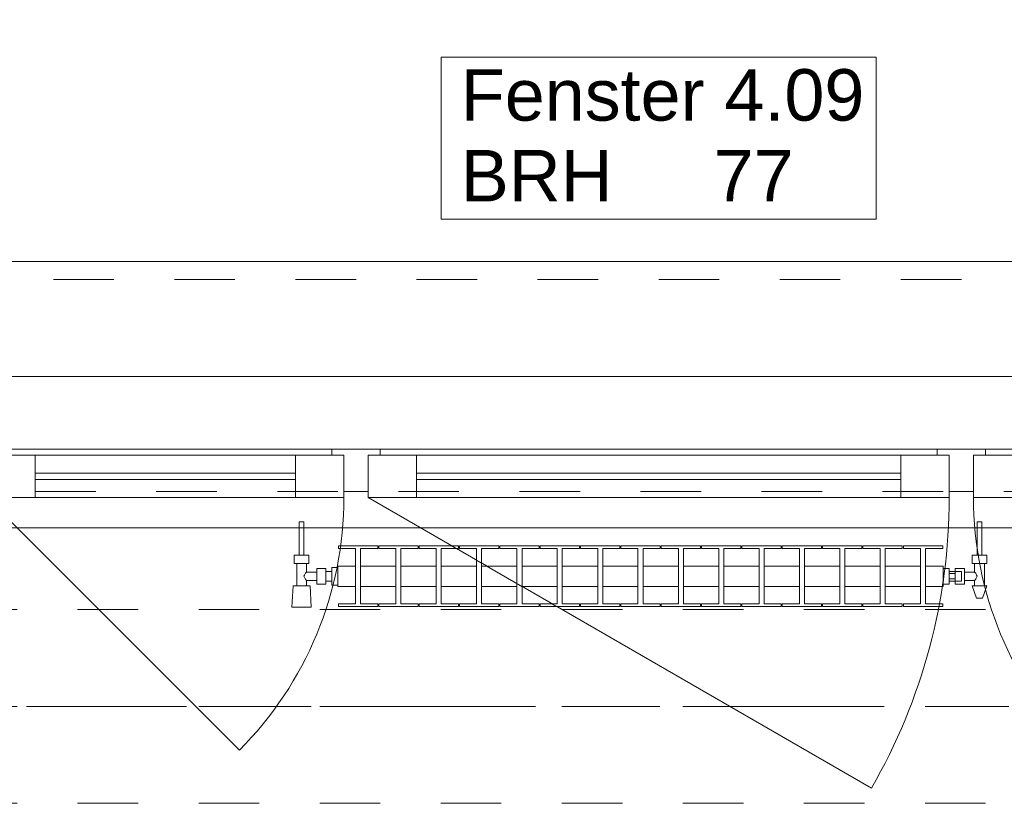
# Model space of a CAD drawing. Header units: metres. Extents: x -3.6 to 90.7, y -11.1 to 18.
# Tile 455 of 656: x 30.1 to 31.7, y 13 to 14.3. Entities that reach past the tile are written whole.
import ezdxf

# ---------------------------------------------------------------- set-up
doc = ezdxf.new("R2010")
doc.units = ezdxf.units.M
doc.header["$MEASUREMENT"] = 0
for name, pattern in [('Achse', [0.2, 0.1, -0.05, 0, -0.05]), ('Strichlinie doppelt', [0.546806, 0.264583, -0.105833, 0.070556, -0.105833]), ('Strichlinie eng', [0.115, 0.075, -0.04]), ('Untersicht', [0.1, 0.075, -0.025]), ('Wipeout_Contour', [1, 0, -1])]:
    doc.linetypes.add(name, pattern=pattern)
for name, color, linetype in [('152 - Bemaßung_ Beschriftung.Ausbau', 7, 'Continuous'), ('451 - Universal.Achsen Raster', 7, 'Continuous'), ('603 - Struktur.Bodenplatte_ Decke Roh', 7, 'Continuous'), ('604 - Struktur.Wand Aussen', 7, 'Continuous'), ('608 - Struktur.Träger', 7, 'Continuous'), ('650 - Abdeckung.Fußboden Aufbau', 7, 'Continuous'), ('801 - HKLSE.Heizung_ Klima_ Lüftung', 7, 'Continuous'), ('Neubau_653 - Abdeckung.TB Verkofferung', 7, 'Continuous')]:
    doc.layers.add(name, color=color, linetype=linetype)
doc.styles.add('ERSTELLTER_STIL_2', font='txt')
doc.dimstyles.new('ERSTELLTER_STIL__3', dxfattribs={"dimtxt": 0.1, "dimasz": 0.0532, "dimexe": 0.18, "dimexo": 0.0625, "dimgap": 0, "dimtad": 1, "dimtih": 1, "dimtoh": 1, "dimzin": 0, "dimdsep": 46, "dimtxsty": 'ERSTELLTER_STIL_2', "dimblk": 'ARROWHEAD_2', "dimblk1": 'ARROWHEAD_2', "dimblk2": 'ARROWHEAD_2', "dimcen": 0.09, "dimse1": 1, "dimse2": 1, "dimclrd": 7, "dimclre": 7, "dimclrt": 7, "dimazin": 0, "dimtfac": 1, "dimtdec": 4, "dimtmove": 0, "dimatfit": 3, "dimfxl": 1, "dimtolj": 1, "dimtzin": 0, "dimarcsym": 0})

# ---------------------------------------------------------------- blocks, each defined once
blk = doc.blocks.new('*D229')
at = {"layer": '152 - Bemaßung_ Beschriftung.Ausbau', "color": 7, "linetype": 'Continuous', "lineweight": 5}
for p, q in [((29.94, 14.8025), (29.94, 14.9075)), ((32.34, 14.8025), (32.34, 14.9075)), ((29.9602, 14.89), (29.9198, 14.82)), ((32.3602, 14.89), (32.3198, 14.82)), ((29.94, 14.855), (32.34, 14.855))]:
    blk.add_line(p, q, dxfattribs=at)
at = {"layer": '152 - Bemaßung_ Beschriftung.Ausbau', "color": 7, "lineweight": 5, "char_height": 0.1, "attachment_point": 7, "style": 'ERSTELLTER_STIL_2'}
for s, insert in [('\\A1;{\\pql;\\fArial|b0|i0|c0|p38;2,40}', (31.007, 14.875)), ('\\A1;{\\pql;\\fArial|b0|i0|c0|p38;2,01}', (31.007, 14.735))]:
    blk.add_mtext(s, dxfattribs=dict(at, insert=insert))
blk = doc.blocks.new('ARROWHEAD_2')
at = {"color": 0, "linetype": 'Continuous', "lineweight": 0}
for p, q in [((-0.378, -0.655), (0.378, 0.655)), ((0, 0), (-1, 0))]:
    blk.add_line(p, q, dxfattribs=at)
blk = doc.blocks.new('*D266')
at = {"layer": '152 - Bemaßung_ Beschriftung.Ausbau', "color": 7, "linetype": 'Continuous', "lineweight": 5}
for p, q in [((29.4, 15.3025), (29.4, 15.4075)), ((32.85, 15.3025), (32.85, 15.4075)), ((29.4202, 15.39), (29.3798, 15.32)), ((32.8702, 15.39), (32.8298, 15.32)), ((29.4, 15.355), (32.85, 15.355))]:
    blk.add_line(p, q, dxfattribs=at)
at = {"layer": '152 - Bemaßung_ Beschriftung.Ausbau', "color": 7, "lineweight": 5, "char_height": 0.1, "attachment_point": 7, "style": 'ERSTELLTER_STIL_2'}
for s, insert in [('\\A1;{\\pql;\\fArial|b0|i0|c0|p38;3,45}', (30.9161, 15.375)), ('\\A1;{\\pql;\\fArial|b0|i0|c0|p38;15}', (32.678, 15.375))]:
    blk.add_mtext(s, dxfattribs=dict(at, insert=insert))
blk = doc.blocks.new('*D305')
at = {"layer": '152 - Bemaßung_ Beschriftung.Ausbau', "color": 7, "linetype": 'Continuous', "lineweight": 5}
for p, q in [((29.48, 15.8025), (29.48, 15.9075)), ((32.78, 15.8025), (32.78, 15.9075)), ((29.5002, 15.89), (29.4598, 15.82)), ((32.8002, 15.89), (32.7598, 15.82)), ((29.48, 15.855), (32.78, 15.855))]:
    blk.add_line(p, q, dxfattribs=at)
at = {"layer": '152 - Bemaßung_ Beschriftung.Ausbau', "color": 7, "lineweight": 5, "insert": (30.997, 15.875), "char_height": 0.1, "attachment_point": 7, "style": 'ERSTELLTER_STIL_2'}
blk.add_mtext('\\A1;{\\pql;\\fArial|b0|i0|c0|p38;3,30}', dxfattribs=at)

msp = doc.modelspace()

# ---------------------------------------------------------------- linework, layer by layer
at = {"layer": '451 - Universal.Achsen Raster', "color": 160, "linetype": 'Strichlinie doppelt', "lineweight": 9, "true_color": 0x3232ff}
msp.add_line((64.935, 13.15), (-3.175, 13.15), dxfattribs=at)
at = {"layer": '603 - Struktur.Bodenplatte_ Decke Roh', "color": 7, "linetype": 'Continuous', "lineweight": 18, "flags": 128}
msp.add_lwpolyline([(-0.015, 0.005), (62.275, 0.005), (62.275, 13.695), (50.78, 13.695), (50.78, 13.455), (50.78, 13), (50.84, 13), (50.84, 8.585), (49.03, 8.585), (49.03, 8.725), (47.41, 8.725), (47.41, 13), (47.48, 13), (47.48, 13.455), (47.48, 13.695), (14.78, 13.695)], dxfattribs=at)
at = {"layer": '604 - Struktur.Wand Aussen', "color": 7, "linetype": 'Continuous', "lineweight": 9}
for p, q in [((32.24, 13.885), (30.04, 13.885)), ((30.03, 13.495), (30.4472, 13.0778))]:
    msp.add_line(p, q, dxfattribs=at)
at = {"layer": '604 - Struktur.Wand Aussen', "color": 7, "linetype": 'Strichlinie eng', "lineweight": 9}
msp.add_line((32.24, 13.855), (30.04, 13.855), dxfattribs=at)
at = {"layer": '604 - Struktur.Wand Aussen', "color": 7, "linetype": 'Continuous', "lineweight": 13}
for p, q in [((30.05, 13.575), (30.6, 13.575)), ((30.6, 13.565), (30.6, 13.575)), ((30.6, 13.575), (30.64, 13.575)), ((30.64, 13.575), (30.68, 13.575)), ((30.68, 13.575), (31.6, 13.575)), ((30.68, 13.575), (30.68, 13.565)), ((31.6, 13.565), (31.6, 13.575)), ((31.6, 13.575), (31.64, 13.575)), ((31.64, 13.575), (31.68, 13.575)), ((31.68, 13.575), (32.23, 13.575)), ((31.68, 13.575), (31.68, 13.565)), ((30.03, 13.565), (30.11, 13.565)), ((30.11, 13.565), (30.54, 13.565)), ((30.11, 13.565), (30.11, 13.495)), ((30.54, 13.495), (30.54, 13.565)), ((30.54, 13.565), (30.62, 13.565)), ((30.62, 13.565), (30.6, 13.565)), ((30.62, 13.505), (30.62, 13.565)), ((30.62, 13.565), (30.62, 13.495)), ((30.68, 13.565), (30.66, 13.565)), ((30.66, 13.565), (30.66, 13.505)), ((30.66, 13.495), (30.66, 13.565)), ((30.66, 13.565), (30.74, 13.565)), ((30.74, 13.565), (31.54, 13.565)), ((30.74, 13.565), (30.74, 13.495)), ((31.54, 13.495), (31.54, 13.565)), ((31.54, 13.565), (31.62, 13.565)), ((31.62, 13.565), (31.6, 13.565)), ((31.62, 13.505), (31.62, 13.565)), ((31.62, 13.565), (31.62, 13.495)), ((31.68, 13.565), (31.66, 13.565)), ((31.66, 13.565), (31.66, 13.505)), ((31.66, 13.495), (31.66, 13.565)), ((31.66, 13.565), (31.74, 13.565)), ((30.11, 13.535), (30.54, 13.535)), ((30.74, 13.535), (31.54, 13.535)), ((30.54, 13.525), (30.11, 13.525)), ((31.54, 13.525), (30.74, 13.525)), ((30.64, 13.505), (30.62, 13.505)), ((30.66, 13.505), (30.64, 13.505)), ((31.64, 13.505), (31.62, 13.505)), ((31.66, 13.505), (31.64, 13.505)), ((30.11, 13.495), (30.03, 13.495)), ((30.54, 13.495), (30.11, 13.495)), ((30.62, 13.495), (30.54, 13.495)), ((30.74, 13.495), (30.66, 13.495)), ((31.54, 13.495), (30.74, 13.495)), ((31.62, 13.495), (31.54, 13.495)), ((31.74, 13.495), (31.66, 13.495))]:
    msp.add_line(p, q, dxfattribs=at)
at = {"layer": '604 - Struktur.Wand Aussen', "color": 7, "linetype": 'Continuous', "lineweight": 9, "flags": 128}
msp.add_lwpolyline([(30.7806, 13.955), (31.4994, 13.955), (31.4994, 14.0886), (31.4994, 14.2221), (30.7806, 14.2221), (30.7806, 14.0886)], close=True, dxfattribs=at)
at = {"layer": '608 - Struktur.Träger', "color": 7, "linetype": 'Achse', "lineweight": 9}
msp.add_line((14.78, 13.15), (47.48, 13.15), dxfattribs=at)
at = {"layer": '608 - Struktur.Träger', "color": 7, "linetype": 'Untersicht', "lineweight": 13}
msp.add_line((14.78, 12.99), (47.48, 12.99), dxfattribs=at)
at = {"layer": '650 - Abdeckung.Fußboden Aufbau', "color": 7, "linetype": 'Continuous', "lineweight": 13, "flags": 128}
msp.add_lwpolyline([(32.77, 8.22), (32.77, 8.51), (32.85, 8.51), (32.85, 12.99), (32.77, 12.99), (32.77, 13.445), (29.49, 13.445), (29.49, 12.99), (29.4, 12.99), (29.4, 8.22)], dxfattribs=at)
at = {"layer": 'Neubau_653 - Abdeckung.TB Verkofferung', "color": 1, "linetype": 'Untersicht', "lineweight": 9}
msp.add_line((15.11, 13.505), (47.24, 13.505), dxfattribs=at)

# ---------------------------------------------------------------- texts
at = {"layer": '604 - Struktur.Wand Aussen', "color": 7, "lineweight": 9, "char_height": 0.085, "style": 'ERSTELLTER_STIL_2'}
for s, insert, attachment_point in [('\\A1;{\\pql;\\pt0;\\fArial|b0|i0|c0|p38;Fenster 4.09}', (30.8132, 14.1163), 7), ('\\A1;{\\pql;\\pt0;\\fArial|b0|i0|c0|p38;}', (31.3599, 14.0886), 1), ('\\A1;{\\pql;\\pt0;\\fArial|b0|i0|c0|p38;BRH}', (30.8132, 14.0691), 1), ('\\A1;{\\pql;\\pt0,0.05;\\fArial|b0|i0|c0|p38;77\\fArial|b0|i0|c0|p38;\\A1{\\H.66x;\\S^  ;}\\fArial|b0|i0|c0|p38;\\fArial|b0|i0|c0|p38;\\A1{\\H.66x;\\S^  ;}}', (31.2309, 14.0691), 1)]:
    msp.add_mtext(s, dxfattribs=dict(at, insert=insert, attachment_point=attachment_point))

# ---------------------------------------------------------------- dimensions: what is measured, and where the dimension line sits
at = {"layer": '152 - Bemaßung_ Beschriftung.Ausbau', "color": 7, "linetype": 'Continuous', "lineweight": 5}
dim = msp.add_linear_dim(base=(32.34, 14.855), p1=(29.94, 13.575), p2=(32.34, 13.575), dimstyle='ERSTELLTER_STIL__3', dxfattribs=at)
dim.commit()
dim.dimension.update_dxf_attribs({"geometry": '*D229', "text_midpoint": (31.1369, 14.925), "dimtype": 160})

# ---------------------------------------------------------------- next in the draw order: wipeouts: each hides what was drawn before it
at = {"color": 254, "linetype": 'Wipeout_Contour', "lineweight": 0, "ltscale": 8262.299438}
msp.add_wipeout([(30.61, 13.3817), (30.61, 13.3483), (30.6392, 13.3483), (30.6392, 13.3192), (30.6108, 13.3192), (30.6108, 13.315), (30.6758, 13.315), (30.6758, 13.3192), (30.6475, 13.3192), (30.6475, 13.3483), (30.7058, 13.3483), (30.7058, 13.3192), (30.6775, 13.3192), (30.6775, 13.315), (30.7425, 13.315), (30.7425, 13.3192), (30.7142, 13.3192), (30.7142, 13.3483), (30.7725, 13.3483), (30.7725, 13.3192), (30.7442, 13.3192), (30.7442, 13.315), (30.8092, 13.315), (30.8092, 13.3192), (30.7808, 13.3192), (30.7808, 13.3483), (30.8392, 13.3483), (30.8392, 13.3192), (30.8108, 13.3192), (30.8108, 13.315), (30.8758, 13.315), (30.8758, 13.3192), (30.8475, 13.3192), (30.8475, 13.3483), (30.9058, 13.3483), (30.9058, 13.3192), (30.8775, 13.3192), (30.8775, 13.315), (30.9425, 13.315), (30.9425, 13.3192), (30.9142, 13.3192), (30.9142, 13.3483), (30.9725, 13.3483), (30.9725, 13.3192), (30.9442, 13.3192), (30.9442, 13.315), (31.0092, 13.315), (31.0092, 13.3192), (30.9808, 13.3192), (30.9808, 13.3483), (31.0392, 13.3483), (31.0392, 13.3192), (31.0108, 13.3192), (31.0108, 13.315), (31.0758, 13.315), (31.0758, 13.3192), (31.0475, 13.3192), (31.0475, 13.3483), (31.1058, 13.3483), (31.1058, 13.3192), (31.0775, 13.3192), (31.0775, 13.315), (31.1425, 13.315), (31.1425, 13.3192), (31.1142, 13.3192), (31.1142, 13.3483), (31.1725, 13.3483), (31.1725, 13.3192), (31.1442, 13.3192), (31.1442, 13.315), (31.2092, 13.315), (31.2092, 13.3192), (31.1808, 13.3192), (31.1808, 13.3483), (31.2392, 13.3483), (31.2392, 13.3192), (31.2108, 13.3192), (31.2108, 13.315), (31.2758, 13.315), (31.2758, 13.3192), (31.2475, 13.3192), (31.2475, 13.3483), (31.3058, 13.3483), (31.3058, 13.3192), (31.2775, 13.3192), (31.2775, 13.315), (31.3425, 13.315), (31.3425, 13.3192), (31.3142, 13.3192), (31.3142, 13.3483), (31.3725, 13.3483), (31.3725, 13.3192), (31.3442, 13.3192), (31.3442, 13.315), (31.4092, 13.315), (31.4092, 13.3192), (31.3808, 13.3192), (31.3808, 13.3483), (31.4392, 13.3483), (31.4392, 13.3192), (31.4108, 13.3192), (31.4108, 13.315), (31.4758, 13.315), (31.4758, 13.3192), (31.4475, 13.3192), (31.4475, 13.3483), (31.5058, 13.3483), (31.5058, 13.3192), (31.4775, 13.3192), (31.4775, 13.315), (31.5425, 13.315), (31.5425, 13.3192), (31.5142, 13.3192), (31.5142, 13.3483), (31.5725, 13.3483), (31.5725, 13.3192), (31.5442, 13.3192), (31.5442, 13.315), (31.6092, 13.315), (31.6092, 13.3192), (31.5808, 13.3192), (31.5808, 13.3483), (31.61, 13.3483), (31.61, 13.3817), (31.5808, 13.3817), (31.5808, 13.4108), (31.6092, 13.4108), (31.6092, 13.415), (31.5442, 13.415), (31.5442, 13.4108), (31.5725, 13.4108), (31.5725, 13.3817), (31.5142, 13.3817), (31.5142, 13.4108), (31.5425, 13.4108), (31.5425, 13.415), (31.4775, 13.415), (31.4775, 13.4108), (31.5058, 13.4108), (31.5058, 13.3817), (31.4475, 13.3817), (31.4475, 13.4108), (31.4758, 13.4108), (31.4758, 13.415), (31.4108, 13.415), (31.4108, 13.4108), (31.4392, 13.4108), (31.4392, 13.3817), (31.3808, 13.3817), (31.3808, 13.4108), (31.4092, 13.4108), (31.4092, 13.415), (31.3442, 13.415), (31.3442, 13.4108), (31.3725, 13.4108), (31.3725, 13.3817), (31.3142, 13.3817), (31.3142, 13.4108), (31.3425, 13.4108), (31.3425, 13.415), (31.2775, 13.415), (31.2775, 13.4108), (31.3058, 13.4108), (31.3058, 13.3817), (31.2475, 13.3817), (31.2475, 13.4108), (31.2758, 13.4108), (31.2758, 13.415), (31.2108, 13.415), (31.2108, 13.4108), (31.2392, 13.4108), (31.2392, 13.3817), (31.1808, 13.3817), (31.1808, 13.4108), (31.2092, 13.4108), (31.2092, 13.415), (31.1442, 13.415), (31.1442, 13.4108), (31.1725, 13.4108), (31.1725, 13.3817), (31.1142, 13.3817), (31.1142, 13.4108), (31.1425, 13.4108), (31.1425, 13.415), (31.0775, 13.415), (31.0775, 13.4108), (31.1058, 13.4108), (31.1058, 13.3817), (31.0475, 13.3817), (31.0475, 13.4108), (31.0758, 13.4108), (31.0758, 13.415), (31.0108, 13.415), (31.0108, 13.4108), (31.0392, 13.4108), (31.0392, 13.3817), (30.9808, 13.3817), (30.9808, 13.4108), (31.0092, 13.4108), (31.0092, 13.415), (30.9442, 13.415), (30.9442, 13.4108), (30.9725, 13.4108), (30.9725, 13.3817), (30.9142, 13.3817), (30.9142, 13.4108), (30.9425, 13.4108), (30.9425, 13.415), (30.8775, 13.415), (30.8775, 13.4108), (30.9058, 13.4108), (30.9058, 13.3817), (30.8475, 13.3817), (30.8475, 13.4108), (30.8758, 13.4108), (30.8758, 13.415), (30.8108, 13.415), (30.8108, 13.4108), (30.8392, 13.4108), (30.8392, 13.3817), (30.7808, 13.3817), (30.7808, 13.4108), (30.8092, 13.4108), (30.8092, 13.415), (30.7442, 13.415), (30.7442, 13.4108), (30.7725, 13.4108), (30.7725, 13.3817), (30.7142, 13.3817), (30.7142, 13.4108), (30.7425, 13.4108), (30.7425, 13.415), (30.6775, 13.415), (30.6775, 13.4108), (30.7058, 13.4108), (30.7058, 13.3817), (30.6475, 13.3817), (30.6475, 13.4108), (30.6758, 13.4108), (30.6758, 13.415), (30.6108, 13.415), (30.6108, 13.4108), (30.6392, 13.4108), (30.6392, 13.3817)], dxfattribs=at).dxf.layer = '801 - HKLSE.Heizung_ Klima_ Lüftung'

# ---------------------------------------------------------------- next in the draw order: linework, layer by layer
at = {"layer": '604 - Struktur.Wand Aussen', "color": 7, "linetype": 'Continuous', "lineweight": 9}
msp.add_line((30.66, 13.495), (31.4914, 13.015), dxfattribs=at)
at = {"layer": '801 - HKLSE.Heizung_ Klima_ Lüftung', "color": 7, "linetype": 'Continuous', "lineweight": 5}
for p, q in [((30.6392, 13.4108), (30.6392, 13.3192)), ((30.6475, 13.3192), (30.6475, 13.4108)), ((30.6475, 13.4108), (30.6758, 13.4108)), ((30.6758, 13.4108), (30.6758, 13.415)), ((30.6775, 13.415), (30.6775, 13.4108)), ((30.7425, 13.415), (30.6775, 13.415)), ((30.6775, 13.415), (30.6775, 13.4108)), ((30.6775, 13.4108), (30.7058, 13.4108)), ((30.7058, 13.4108), (30.7058, 13.3192)), ((30.7142, 13.3192), (30.7142, 13.4108)), ((30.7142, 13.4108), (30.7425, 13.4108)), ((30.7425, 13.4108), (30.7425, 13.415)), ((30.7425, 13.4108), (30.7425, 13.415)), ((30.8092, 13.415), (30.7442, 13.415)), ((30.7442, 13.415), (30.7442, 13.4108)), ((30.7442, 13.4108), (30.7725, 13.4108)), ((30.7725, 13.4108), (30.7725, 13.3192)), ((30.7808, 13.3192), (30.7808, 13.4108)), ((30.7808, 13.4108), (30.8092, 13.4108)), ((30.8092, 13.4108), (30.8092, 13.415)), ((30.8092, 13.4108), (30.8092, 13.415)), ((30.8758, 13.415), (30.8108, 13.415)), ((30.8108, 13.415), (30.8108, 13.4108)), ((30.8108, 13.4108), (30.8392, 13.4108)), ((30.8392, 13.4108), (30.8392, 13.3192)), ((30.8475, 13.3192), (30.8475, 13.4108)), ((30.8475, 13.4108), (30.8758, 13.4108)), ((30.8758, 13.4108), (30.8758, 13.415)), ((30.8775, 13.415), (30.8775, 13.4108)), ((30.9425, 13.415), (30.8775, 13.415)), ((30.8775, 13.415), (30.8775, 13.4108)), ((30.8775, 13.4108), (30.9058, 13.4108)), ((30.9058, 13.4108), (30.9058, 13.3192)), ((30.9142, 13.3192), (30.9142, 13.4108)), ((30.9142, 13.4108), (30.9425, 13.4108)), ((30.9425, 13.4108), (30.9425, 13.415)), ((30.9425, 13.4108), (30.9425, 13.415)), ((31.0092, 13.415), (30.9442, 13.415)), ((30.9442, 13.415), (30.9442, 13.4108)), ((30.9442, 13.4108), (30.9725, 13.4108)), ((30.9725, 13.4108), (30.9725, 13.3192)), ((30.9808, 13.3192), (30.9808, 13.4108)), ((30.9808, 13.4108), (31.0092, 13.4108)), ((31.0092, 13.4108), (31.0092, 13.415)), ((31.0108, 13.415), (31.0108, 13.4108)), ((31.0758, 13.415), (31.0108, 13.415)), ((31.0108, 13.415), (31.0108, 13.4108)), ((31.0108, 13.4108), (31.0392, 13.4108)), ((31.0392, 13.4108), (31.0392, 13.3192)), ((31.0475, 13.3192), (31.0475, 13.4108)), ((31.0475, 13.4108), (31.0758, 13.4108)), ((31.0758, 13.4108), (31.0758, 13.415)), ((31.1425, 13.415), (31.0775, 13.415)), ((31.0775, 13.415), (31.0775, 13.4108)), ((31.0775, 13.4108), (31.1058, 13.4108)), ((31.1058, 13.4108), (31.1058, 13.3192)), ((31.1142, 13.3192), (31.1142, 13.4108)), ((31.1142, 13.4108), (31.1425, 13.4108)), ((31.1425, 13.4108), (31.1425, 13.415)), ((31.1425, 13.4108), (31.1425, 13.415)), ((31.2092, 13.415), (31.1442, 13.415)), ((31.1442, 13.415), (31.1442, 13.4108)), ((31.1442, 13.4108), (31.1725, 13.4108)), ((31.1725, 13.4108), (31.1725, 13.3192)), ((31.1808, 13.3192), (31.1808, 13.4108)), ((31.1808, 13.4108), (31.2092, 13.4108)), ((31.2092, 13.4108), (31.2092, 13.415)), ((31.2092, 13.4108), (31.2092, 13.415)), ((31.2108, 13.415), (31.2108, 13.4108)), ((31.2758, 13.415), (31.2108, 13.415)), ((31.2108, 13.415), (31.2108, 13.4108)), ((31.2108, 13.4108), (31.2392, 13.4108)), ((31.2392, 13.4108), (31.2392, 13.3192)), ((31.2475, 13.3192), (31.2475, 13.4108)), ((31.2475, 13.4108), (31.2758, 13.4108)), ((31.2758, 13.4108), (31.2758, 13.415)), ((31.3425, 13.415), (31.2775, 13.415)), ((31.2775, 13.415), (31.2775, 13.4108)), ((31.2775, 13.4108), (31.3058, 13.4108)), ((31.3058, 13.4108), (31.3058, 13.3192)), ((31.3142, 13.3192), (31.3142, 13.4108)), ((31.3142, 13.4108), (31.3425, 13.4108)), ((31.3425, 13.4108), (31.3425, 13.415)), ((31.4092, 13.415), (31.3442, 13.415)), ((31.3442, 13.415), (31.3442, 13.4108)), ((31.3442, 13.4108), (31.3725, 13.4108)), ((31.3725, 13.4108), (31.3725, 13.3192)), ((31.3808, 13.3192), (31.3808, 13.4108)), ((31.3808, 13.4108), (31.4092, 13.4108)), ((31.4092, 13.4108), (31.4092, 13.415)), ((31.4092, 13.4108), (31.4092, 13.415)), ((31.4108, 13.415), (31.4108, 13.4108)), ((31.4758, 13.415), (31.4108, 13.415)), ((31.4108, 13.415), (31.4108, 13.4108)), ((31.4108, 13.4108), (31.4392, 13.4108)), ((31.4392, 13.4108), (31.4392, 13.3192)), ((31.4475, 13.3192), (31.4475, 13.4108)), ((31.4475, 13.4108), (31.4758, 13.4108)), ((31.4758, 13.4108), (31.4758, 13.415)), ((31.4775, 13.415), (31.4775, 13.4108)), ((31.5425, 13.415), (31.4775, 13.415)), ((31.4775, 13.415), (31.4775, 13.4108)), ((31.4775, 13.4108), (31.5058, 13.4108)), ((31.5058, 13.4108), (31.5058, 13.3192)), ((31.5142, 13.3192), (31.5142, 13.4108)), ((31.5142, 13.4108), (31.5425, 13.4108)), ((31.5425, 13.4108), (31.5425, 13.415)), ((31.5425, 13.4108), (31.5425, 13.415)), ((31.5442, 13.415), (31.5442, 13.4108)), ((31.5442, 13.415), (31.5442, 13.4108)), ((31.5442, 13.4108), (31.5725, 13.4108)), ((31.5725, 13.4108), (31.5725, 13.3192)), ((31.5808, 13.3192), (31.5808, 13.4108)), ((30.6475, 13.3817), (30.7058, 13.3817)), ((30.7142, 13.3817), (30.7725, 13.3817)), ((30.7808, 13.3817), (30.8392, 13.3817)), ((30.8475, 13.3817), (30.9058, 13.3817)), ((30.9142, 13.3817), (30.9725, 13.3817)), ((30.9808, 13.3817), (31.0392, 13.3817)), ((31.0475, 13.3817), (31.1058, 13.3817)), ((31.1142, 13.3817), (31.1725, 13.3817)), ((31.1808, 13.3817), (31.2392, 13.3817)), ((31.2475, 13.3817), (31.3058, 13.3817)), ((31.3142, 13.3817), (31.3725, 13.3817)), ((31.3808, 13.3817), (31.4392, 13.3817)), ((31.4475, 13.3817), (31.5058, 13.3817)), ((31.5142, 13.3817), (31.5725, 13.3817)), ((30.6475, 13.3483), (30.7058, 13.3483)), ((30.7142, 13.3483), (30.7725, 13.3483)), ((30.7808, 13.3483), (30.8392, 13.3483)), ((30.8475, 13.3483), (30.9058, 13.3483)), ((30.9142, 13.3483), (30.9725, 13.3483)), ((30.9808, 13.3483), (31.0392, 13.3483)), ((31.0475, 13.3483), (31.1058, 13.3483)), ((31.1142, 13.3483), (31.1725, 13.3483)), ((31.1808, 13.3483), (31.2392, 13.3483)), ((31.2475, 13.3483), (31.3058, 13.3483)), ((31.3142, 13.3483), (31.3725, 13.3483)), ((31.3808, 13.3483), (31.4392, 13.3483)), ((31.4475, 13.3483), (31.5058, 13.3483)), ((31.5142, 13.3483), (31.5725, 13.3483)), ((30.6758, 13.3192), (30.6475, 13.3192)), ((30.6758, 13.315), (30.6758, 13.3192)), ((30.6775, 13.3192), (30.6775, 13.315)), ((30.7058, 13.3192), (30.6775, 13.3192)), ((30.6775, 13.3192), (30.6775, 13.315)), ((30.6775, 13.315), (30.7425, 13.315)), ((30.6775, 13.315), (30.7425, 13.315)), ((30.7425, 13.3192), (30.7142, 13.3192)), ((30.7425, 13.315), (30.7425, 13.3192)), ((30.7425, 13.315), (30.7425, 13.3192)), ((30.7725, 13.3192), (30.7442, 13.3192)), ((30.7442, 13.3192), (30.7442, 13.315)), ((30.7442, 13.315), (30.8092, 13.315)), ((30.7442, 13.315), (30.8092, 13.315)), ((30.8092, 13.3192), (30.7808, 13.3192)), ((30.8092, 13.315), (30.8092, 13.3192)), ((30.8092, 13.315), (30.8092, 13.3192)), ((30.8392, 13.3192), (30.8108, 13.3192)), ((30.8108, 13.3192), (30.8108, 13.315)), ((30.8108, 13.315), (30.8758, 13.315)), ((30.8108, 13.315), (30.8758, 13.315)), ((30.8758, 13.3192), (30.8475, 13.3192)), ((30.8758, 13.315), (30.8758, 13.3192)), ((30.8775, 13.3192), (30.8775, 13.315)), ((30.9058, 13.3192), (30.8775, 13.3192)), ((30.8775, 13.3192), (30.8775, 13.315)), ((30.8775, 13.315), (30.9425, 13.315)), ((30.8775, 13.315), (30.9425, 13.315)), ((30.9425, 13.3192), (30.9142, 13.3192)), ((30.9425, 13.315), (30.9425, 13.3192)), ((30.9425, 13.315), (30.9425, 13.3192)), ((30.9725, 13.3192), (30.9442, 13.3192)), ((30.9442, 13.3192), (30.9442, 13.315)), ((30.9442, 13.315), (31.0092, 13.315)), ((30.9442, 13.315), (31.0092, 13.315)), ((31.0092, 13.3192), (30.9808, 13.3192)), ((31.0092, 13.315), (31.0092, 13.3192)), ((31.0108, 13.3192), (31.0108, 13.315)), ((31.0392, 13.3192), (31.0108, 13.3192)), ((31.0108, 13.3192), (31.0108, 13.315)), ((31.0108, 13.315), (31.0758, 13.315)), ((31.0108, 13.315), (31.0758, 13.315)), ((31.0758, 13.3192), (31.0475, 13.3192)), ((31.0758, 13.315), (31.0758, 13.3192)), ((31.1058, 13.3192), (31.0775, 13.3192)), ((31.0775, 13.3192), (31.0775, 13.315)), ((31.0775, 13.315), (31.1425, 13.315)), ((31.0775, 13.315), (31.1425, 13.315)), ((31.1425, 13.3192), (31.1142, 13.3192)), ((31.1425, 13.315), (31.1425, 13.3192)), ((31.1425, 13.315), (31.1425, 13.3192)), ((31.1725, 13.3192), (31.1442, 13.3192)), ((31.1442, 13.3192), (31.1442, 13.315)), ((31.1442, 13.315), (31.2092, 13.315)), ((31.1442, 13.315), (31.2092, 13.315)), ((31.2092, 13.3192), (31.1808, 13.3192)), ((31.2092, 13.315), (31.2092, 13.3192)), ((31.2092, 13.315), (31.2092, 13.3192)), ((31.2108, 13.3192), (31.2108, 13.315)), ((31.2392, 13.3192), (31.2108, 13.3192)), ((31.2108, 13.3192), (31.2108, 13.315)), ((31.2108, 13.315), (31.2758, 13.315)), ((31.2108, 13.315), (31.2758, 13.315)), ((31.2758, 13.3192), (31.2475, 13.3192)), ((31.2758, 13.315), (31.2758, 13.3192)), ((31.3058, 13.3192), (31.2775, 13.3192)), ((31.2775, 13.3192), (31.2775, 13.315)), ((31.2775, 13.315), (31.3425, 13.315)), ((31.2775, 13.315), (31.3425, 13.315)), ((31.3425, 13.3192), (31.3142, 13.3192)), ((31.3425, 13.315), (31.3425, 13.3192)), ((31.3725, 13.3192), (31.3442, 13.3192)), ((31.3442, 13.3192), (31.3442, 13.315)), ((31.3442, 13.315), (31.4092, 13.315)), ((31.3442, 13.315), (31.4092, 13.315)), ((31.4092, 13.3192), (31.3808, 13.3192)), ((31.4092, 13.315), (31.4092, 13.3192)), ((31.4092, 13.315), (31.4092, 13.3192)), ((31.4108, 13.3192), (31.4108, 13.315)), ((31.4392, 13.3192), (31.4108, 13.3192)), ((31.4108, 13.3192), (31.4108, 13.315)), ((31.4108, 13.315), (31.4758, 13.315)), ((31.4108, 13.315), (31.4758, 13.315)), ((31.4758, 13.3192), (31.4475, 13.3192)), ((31.4758, 13.315), (31.4758, 13.3192)), ((31.4775, 13.3192), (31.4775, 13.315)), ((31.5058, 13.3192), (31.4775, 13.3192)), ((31.4775, 13.3192), (31.4775, 13.315)), ((31.4775, 13.315), (31.5425, 13.315)), ((31.4775, 13.315), (31.5425, 13.315)), ((31.5425, 13.3192), (31.5142, 13.3192)), ((31.5425, 13.315), (31.5425, 13.3192)), ((31.5425, 13.315), (31.5425, 13.3192)), ((31.5442, 13.3192), (31.5442, 13.315)), ((31.5725, 13.3192), (31.5442, 13.3192)), ((31.5442, 13.3192), (31.5442, 13.315)), ((31.5442, 13.315), (31.6092, 13.315)), ((31.5442, 13.315), (31.6092, 13.315)), ((31.6092, 13.3192), (31.5808, 13.3192)), ((31.6092, 13.315), (31.6092, 13.3192))]:
    msp.add_line(p, q, dxfattribs=at)

# ---------------------------------------------------------------- next in the draw order: wipeouts: each hides what was drawn before it
at = {"color": 254, "linetype": 'Wipeout_Contour', "lineweight": 0, "ltscale": 1067.93141}
msp.add_wipeout([(30.61, 13.3503), (30.61, 13.3797), (30.6, 13.3797), (30.6, 13.373), (30.59, 13.373), (30.59, 13.378), (30.575, 13.378), (30.575, 13.372), (30.558, 13.372), (30.558, 13.386), (30.562, 13.386), (30.562, 13.4), (30.554, 13.4), (30.554, 13.455), (30.546, 13.455), (30.546, 13.4), (30.538, 13.4), (30.538, 13.386), (30.542, 13.386), (30.542, 13.349), (30.536, 13.349), (30.534, 13.314), (30.566, 13.314), (30.564, 13.349), (30.558, 13.349), (30.558, 13.358), (30.575, 13.358), (30.575, 13.352), (30.59, 13.352), (30.59, 13.357), (30.6, 13.357), (30.6, 13.3503)], dxfattribs=at).dxf.layer = '801 - HKLSE.Heizung_ Klima_ Lüftung'
at = {"color": 254, "linetype": 'Wipeout_Contour', "lineweight": 0, "ltscale": 1095.541622}
msp.add_wipeout([(31.61, 13.352), (31.62, 13.352), (31.62, 13.357), (31.63, 13.357), (31.63, 13.352), (31.645, 13.352), (31.645, 13.358), (31.662, 13.358), (31.662, 13.349), (31.658, 13.349), (31.665, 13.329), (31.675, 13.329), (31.682, 13.349), (31.678, 13.349), (31.678, 13.386), (31.682, 13.386), (31.682, 13.4), (31.674, 13.4), (31.674, 13.455), (31.666, 13.455), (31.666, 13.4), (31.658, 13.4), (31.658, 13.386), (31.662, 13.386), (31.662, 13.372), (31.645, 13.372), (31.645, 13.378), (31.63, 13.378), (31.63, 13.373), (31.62, 13.373), (31.62, 13.378), (31.61, 13.378)], dxfattribs=at).dxf.layer = '801 - HKLSE.Heizung_ Klima_ Lüftung'

# ---------------------------------------------------------------- next in the draw order: linework, layer by layer
at = {"layer": '604 - Struktur.Wand Aussen', "color": 7, "linetype": 'Continuous', "lineweight": 9}
msp.add_line((32.33, 13.445), (29.95, 13.445), dxfattribs=at)
at = {"layer": '604 - Struktur.Wand Aussen', "color": 7, "linetype": 'Strichlinie eng', "lineweight": 9}
msp.add_line((32.33, 13.445), (29.95, 13.445), dxfattribs=at)
at = {"layer": '604 - Struktur.Wand Aussen', "color": 7, "linetype": 'Continuous', "lineweight": 9}
for centre, radius, start, end in [((30.03, 13.495), 0.59, 315, 0), ((30.66, 13.495), 0.96, 330, 0), ((32.25, 13.495), 0.59, 180, 225)]:
    msp.add_arc(centre, radius, start, end, dxfattribs=at)
at = {"layer": '608 - Struktur.Träger', "color": 7, "linetype": 'Untersicht', "lineweight": 13}
msp.add_line((14.78, 13.31), (47.48, 13.31), dxfattribs=at)
at = {"layer": '801 - HKLSE.Heizung_ Klima_ Lüftung', "color": 7, "linetype": 'Continuous', "lineweight": 5}
for p, q in [((30.5472, 13.455), (30.546, 13.455)), ((30.546, 13.455), (30.546, 13.4)), ((30.55, 13.455), (30.5472, 13.455)), ((30.5528, 13.455), (30.55, 13.455)), ((30.554, 13.455), (30.5528, 13.455)), ((30.554, 13.455), (30.554, 13.4)), ((31.666, 13.455), (31.6672, 13.455)), ((31.666, 13.455), (31.666, 13.4)), ((31.6672, 13.455), (31.67, 13.455)), ((31.67, 13.455), (31.6728, 13.455)), ((31.6728, 13.455), (31.674, 13.455)), ((31.674, 13.455), (31.674, 13.4)), ((30.6108, 13.415), (30.6108, 13.4108)), ((30.6758, 13.415), (30.6108, 13.415)), ((30.6108, 13.415), (30.6108, 13.4108)), ((30.6108, 13.4108), (30.6392, 13.4108)), ((31.6092, 13.415), (31.5442, 13.415)), ((31.5808, 13.4108), (31.6092, 13.4108)), ((31.6092, 13.4108), (31.6092, 13.415)), ((30.544, 13.4), (30.538, 13.4)), ((30.538, 13.4), (30.538, 13.386)), ((30.556, 13.4), (30.544, 13.4)), ((30.5472, 13.4), (30.546, 13.4)), ((30.55, 13.4), (30.5472, 13.4)), ((30.5528, 13.4), (30.55, 13.4)), ((30.554, 13.4), (30.5528, 13.4)), ((30.562, 13.4), (30.556, 13.4)), ((30.562, 13.4), (30.562, 13.386)), ((31.658, 13.4), (31.664, 13.4)), ((31.658, 13.4), (31.658, 13.386)), ((31.664, 13.4), (31.676, 13.4)), ((31.666, 13.4), (31.6672, 13.4)), ((31.6672, 13.4), (31.67, 13.4)), ((31.67, 13.4), (31.6728, 13.4)), ((31.6728, 13.4), (31.674, 13.4)), ((31.676, 13.4), (31.682, 13.4)), ((31.682, 13.4), (31.682, 13.386)), ((30.544, 13.386), (30.538, 13.386)), ((30.542, 13.386), (30.542, 13.349)), ((30.556, 13.386), (30.544, 13.386)), ((30.562, 13.386), (30.556, 13.386)), ((30.558, 13.372), (30.5563, 13.3699)), ((30.558, 13.386), (30.558, 13.372)), ((30.558, 13.372), (30.575, 13.372)), ((30.575, 13.378), (30.575, 13.3715)), ((30.575, 13.378), (30.59, 13.378)), ((30.575, 13.3715), (30.575, 13.3585)), ((30.59, 13.378), (30.59, 13.3715)), ((30.59, 13.373), (30.6, 13.373)), ((30.59, 13.3715), (30.59, 13.3585)), ((30.6, 13.3797), (30.6, 13.365)), ((30.6, 13.3797), (30.61, 13.3797)), ((30.6, 13.3797), (30.6, 13.365)), ((30.6, 13.3797), (30.61, 13.3797)), ((30.6, 13.373), (30.6, 13.3707)), ((30.61, 13.3817), (30.61, 13.3768)), ((30.61, 13.3817), (30.6392, 13.3817)), ((30.61, 13.3768), (30.61, 13.365)), ((31.5808, 13.3817), (31.61, 13.3817)), ((31.61, 13.3817), (31.61, 13.3768)), ((31.61, 13.378), (31.62, 13.378)), ((31.61, 13.3768), (31.61, 13.365)), ((31.62, 13.378), (31.62, 13.365)), ((31.63, 13.373), (31.62, 13.373)), ((31.63, 13.373), (31.63, 13.378)), ((31.63, 13.378), (31.63, 13.3715)), ((31.645, 13.378), (31.63, 13.378)), ((31.63, 13.373), (31.63, 13.3707)), ((31.63, 13.373), (31.64, 13.373)), ((31.63, 13.373), (31.63, 13.3707)), ((31.63, 13.3715), (31.63, 13.3693)), ((31.64, 13.373), (31.64, 13.3707)), ((31.645, 13.378), (31.645, 13.3715)), ((31.662, 13.372), (31.645, 13.372)), ((31.645, 13.3715), (31.645, 13.3585)), ((31.658, 13.386), (31.664, 13.386)), ((31.662, 13.386), (31.662, 13.372)), ((31.662, 13.372), (31.6637, 13.3699)), ((31.664, 13.386), (31.676, 13.386)), ((31.676, 13.386), (31.682, 13.386)), ((31.678, 13.386), (31.678, 13.349)), ((30.5553, 13.3679), (30.5539, 13.365)), ((30.5539, 13.365), (30.5553, 13.3621)), ((30.5563, 13.3699), (30.5558, 13.3689)), ((30.5558, 13.3611), (30.5563, 13.3601)), ((30.5563, 13.3601), (30.558, 13.358)), ((30.558, 13.358), (30.558, 13.349)), ((30.558, 13.358), (30.575, 13.358)), ((30.575, 13.3585), (30.575, 13.352)), ((30.59, 13.3585), (30.59, 13.352)), ((30.59, 13.357), (30.6, 13.357)), ((30.6, 13.3707), (30.6, 13.365)), ((30.6, 13.365), (30.6, 13.3503)), ((30.6, 13.365), (30.6, 13.3503)), ((30.6, 13.365), (30.6, 13.3593)), ((30.6, 13.3593), (30.6, 13.357)), ((30.61, 13.365), (30.61, 13.3532)), ((31.61, 13.365), (31.61, 13.3532)), ((31.62, 13.3693), (31.63, 13.3693)), ((31.62, 13.365), (31.62, 13.352)), ((31.62, 13.3607), (31.63, 13.3607)), ((31.63, 13.357), (31.62, 13.357)), ((31.63, 13.3707), (31.63, 13.365)), ((31.63, 13.3707), (31.63, 13.3693)), ((31.63, 13.3693), (31.63, 13.365)), ((31.63, 13.365), (31.63, 13.3607)), ((31.63, 13.365), (31.63, 13.3593)), ((31.63, 13.3607), (31.63, 13.3585)), ((31.63, 13.3607), (31.63, 13.3593)), ((31.63, 13.3593), (31.63, 13.357)), ((31.63, 13.3593), (31.63, 13.357)), ((31.63, 13.3585), (31.63, 13.352)), ((31.63, 13.357), (31.64, 13.357)), ((31.63, 13.352), (31.63, 13.357)), ((31.64, 13.3707), (31.64, 13.365)), ((31.64, 13.365), (31.64, 13.3593)), ((31.64, 13.3593), (31.64, 13.357)), ((31.645, 13.3585), (31.645, 13.352)), ((31.662, 13.358), (31.645, 13.358)), ((31.6637, 13.3601), (31.662, 13.358)), ((31.662, 13.358), (31.662, 13.349)), ((31.6637, 13.3699), (31.6642, 13.3689)), ((31.6642, 13.3611), (31.6637, 13.3601)), ((31.6647, 13.3679), (31.6661, 13.365)), ((31.6661, 13.365), (31.6647, 13.3621)), ((30.536, 13.349), (30.534, 13.314)), ((30.5401, 13.349), (30.536, 13.349)), ((30.55, 13.349), (30.5401, 13.349)), ((30.5599, 13.349), (30.55, 13.349)), ((30.564, 13.349), (30.5599, 13.349)), ((30.564, 13.349), (30.566, 13.314)), ((30.575, 13.352), (30.59, 13.352)), ((30.6, 13.3503), (30.61, 13.3503)), ((30.6, 13.3503), (30.61, 13.3503)), ((30.6, 13.3503), (30.61, 13.3503)), ((30.6, 13.3503), (30.61, 13.3503)), ((30.61, 13.3532), (30.61, 13.3483)), ((30.61, 13.3483), (30.6392, 13.3483)), ((31.5808, 13.3483), (31.61, 13.3483)), ((31.61, 13.3532), (31.61, 13.3483)), ((31.61, 13.352), (31.62, 13.352)), ((31.61, 13.352), (31.62, 13.352)), ((31.61, 13.352), (31.62, 13.352)), ((31.61, 13.352), (31.62, 13.352)), ((31.645, 13.352), (31.63, 13.352)), ((31.658, 13.349), (31.6615, 13.349)), ((31.658, 13.349), (31.665, 13.329)), ((31.6615, 13.349), (31.67, 13.349)), ((31.67, 13.349), (31.6785, 13.349)), ((31.682, 13.349), (31.675, 13.329)), ((31.6785, 13.349), (31.682, 13.349)), ((31.665, 13.329), (31.6665, 13.329)), ((31.6665, 13.329), (31.67, 13.329)), ((31.67, 13.329), (31.6735, 13.329)), ((31.6735, 13.329), (31.675, 13.329)), ((30.5387, 13.314), (30.534, 13.314)), ((30.534, 13.314), (30.5387, 13.314)), ((30.55, 13.314), (30.5387, 13.314)), ((30.5387, 13.314), (30.55, 13.314)), ((30.5613, 13.314), (30.55, 13.314)), ((30.55, 13.314), (30.5613, 13.314)), ((30.5613, 13.314), (30.566, 13.314)), ((30.566, 13.314), (30.5613, 13.314)), ((30.6108, 13.3192), (30.6108, 13.315)), ((30.6392, 13.3192), (30.6108, 13.3192)), ((30.6108, 13.3192), (30.6108, 13.315)), ((30.6108, 13.315), (30.6758, 13.315)), ((30.6108, 13.315), (30.6758, 13.315))]:
    msp.add_line(p, q, dxfattribs=at)

# ---------------------------------------------------------------- next in the draw order: dimensions: what is measured, and where the dimension line sits
at = {"layer": '152 - Bemaßung_ Beschriftung.Ausbau', "color": 7, "linetype": 'Continuous', "lineweight": 5}
for base, p1, p2, picture, middle in [((32.78, 15.855), (29.48, 13), (32.78, 13), '*D305', (31.1268, 15.925)), ((32.85, 15.355), (29.4, 10.61), (32.85, 10.75), '*D266', (31.0459, 15.425))]:
    dim = msp.add_linear_dim(base=base, p1=p1, p2=p2, dimstyle='ERSTELLTER_STIL__3', dxfattribs=at)
    dim.commit()
    dim.dimension.update_dxf_attribs({"geometry": picture, "text_midpoint": middle, "dimtype": 160})

doc.saveas('drawing.dxf')
